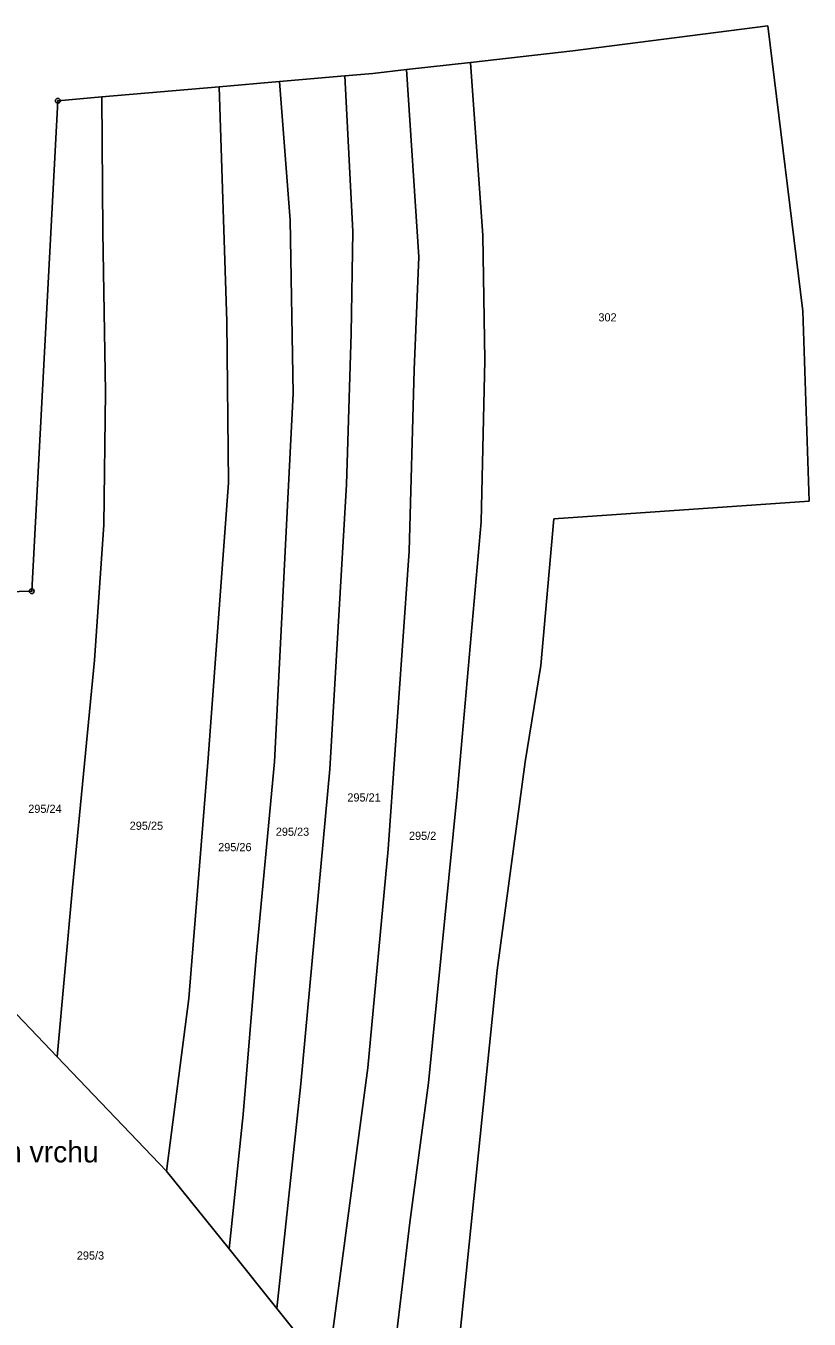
# Model space of a CAD drawing. Extents: x -701211 to -698780, y -1014269 to -1012378.
# Drawn here: x -699972 to -699808.9, y -1012668.8 to -1012399.3 of the extents above; entities that cross this region are included whole.
import ezdxf
from ezdxf.enums import TextEntityAlignment as Align

# ---------------------------------------------------------------- set-up
doc = ezdxf.new("R2010")
doc.units = 0
doc.header["$LTSCALE"] = 0.68
for name, color, linetype, lineweight in [('1', 7, 'Continuous', 25), ('7', 7, 'Continuous', 13), ('8', 7, 'Continuous', 25)]:
    doc.layers.add(name, color=color, linetype=linetype, lineweight=lineweight)
doc.layers.add('2', color=7, linetype='Continuous')

msp = doc.modelspace()

# ---------------------------------------------------------------- linework, layer by layer
at = {"layer": '1'}
for p, q in [((-699858.08, -1012404.5), (-699817.47, -1012399.33)), ((-699817.47, -1012399.33), (-699810.21, -1012458.75)), ((-699858.08, -1012404.5), (-699879.45, -1012406.93)), ((-699899.74, -1012409.23), (-699905.56, -1012409.74)), ((-699892.77, -1012408.44), (-699899.74, -1012409.23)), ((-699879.45, -1012406.93), (-699892.77, -1012408.44)), ((-699890.17, -1012447.47), (-699892.77, -1012408.44)), ((-699876.84, -1012442.99), (-699879.45, -1012406.93)), ((-699931.77, -1012412.02), (-699956.19, -1012414.14)), ((-699919.17, -1012410.92), (-699931.77, -1012412.02)), ((-699930.2, -1012460.96), (-699931.77, -1012412.02)), ((-699905.56, -1012409.74), (-699919.17, -1012410.92)), ((-699917.01, -1012439.8), (-699919.17, -1012410.92)), ((-699903.91, -1012442.15), (-699905.56, -1012409.74)), ((-699956.19, -1012414.14), (-699965.37, -1012414.94)), ((-699956.01, -1012442.23), (-699956.19, -1012414.14)), ((-699970.8, -1012517.14), (-699965.37, -1012414.94)), ((-699916.38, -1012475.93), (-699917.01, -1012439.8)), ((-699955.43, -1012475.63), (-699956.01, -1012442.23)), ((-699904.29, -1012463.45), (-699903.91, -1012442.15)), ((-699876.42, -1012469), (-699876.84, -1012442.99)), ((-699891.12, -1012470.98), (-699890.17, -1012447.47)), ((-699810.21, -1012458.75), (-699808.88, -1012498.34)), ((-699929.81, -1012494.55), (-699930.2, -1012460.96)), ((-699905.25, -1012494.93), (-699904.29, -1012463.45)), ((-699892.18, -1012508.8), (-699891.12, -1012470.98)), ((-699877.22, -1012502.66), (-699876.42, -1012469)), ((-699955.82, -1012503.27), (-699955.43, -1012475.63)), ((-699920.23, -1012552.7), (-699916.38, -1012475.93)), ((-699934.04, -1012551.94), (-699929.81, -1012494.55)), ((-699908.72, -1012554.24), (-699905.25, -1012494.93)), ((-699808.88, -1012498.34), (-699862.05, -1012502.04)), ((-699957.73, -1012531.48), (-699955.82, -1012503.27)), ((-699882.22, -1012559.38), (-699877.22, -1012502.66)), ((-699862.05, -1012502.04), (-699864.78, -1012532.63)), ((-699896.59, -1012570.89), (-699892.18, -1012508.8)), ((-699970.8, -1012517.14), (-699976.06, -1012517.29)), ((-699962.34, -1012578.9), (-699957.73, -1012531.48)), ((-699864.78, -1012532.63), (-699868.03, -1012552.72)), ((-699938.07, -1012602.03), (-699934.04, -1012551.94)), ((-699924.07, -1012593.39), (-699920.23, -1012552.7)), ((-699914.77, -1012619.79), (-699908.72, -1012554.24)), ((-699868.03, -1012552.72), (-699873.86, -1012596.11)), ((-699888.17, -1012619.55), (-699882.22, -1012559.38)), ((-699900.81, -1012616.48), (-699896.59, -1012570.89)), ((-699965.5, -1012614.17), (-699962.34, -1012578.9)), ((-699926.8, -1012626.17), (-699924.07, -1012593.39)), ((-699873.86, -1012596.11), (-699885.89, -1012714.16)), ((-699965.5, -1012614.17), (-699978.3, -1012600.8)), ((-699942.75, -1012637.95), (-699938.07, -1012602.03)), ((-699942.75, -1012637.95), (-699965.5, -1012614.17)), ((-699909.32, -1012680.3), (-699900.81, -1012616.48)), ((-699919.73, -1012666.62), (-699914.77, -1012619.79)), ((-699892.07, -1012648.65), (-699888.17, -1012619.55)), ((-699929.72, -1012654.18), (-699926.8, -1012626.17)), ((-699929.72, -1012654.18), (-699942.75, -1012637.95)), ((-699897.86, -1012697.94), (-699892.07, -1012648.65)), ((-699919.73, -1012666.62), (-699929.72, -1012654.18)), ((-699911.76, -1012676.55), (-699919.73, -1012666.62))]:
    msp.add_line(p, q, dxfattribs=at)
at = {"layer": '8'}
for centre, radius in [((-699965.37, -1012414.9399), 0.5), ((-699965.37, -1012414.9399), 0.0303), ((-699970.8, -1012517.1399), 0.5), ((-699970.8, -1012517.1399), 0.0303)]:
    msp.add_circle(centre, radius, dxfattribs=at)

# ---------------------------------------------------------------- texts
at = {"layer": '2'}
for s, p in [('302', (-699850.879, -1012460.915)), ('295/21', (-699901.59, -1012560.955)), ('295/24', (-699968.06, -1012563.315)), ('295/25', (-699946.93, -1012566.845)), ('295/23', (-699916.49, -1012568.095)), ('295/2', (-699889.39, -1012568.945)), ('295/26', (-699928.5, -1012571.305))]:
    msp.add_text(s, height=1.7, dxfattribs=at).set_placement(p, align=Align.CENTER)
msp.add_text('295/3', height=1.7, dxfattribs=at).set_placement((-699961.42, -1012656.405))
at = {"layer": '7'}
msp.add_text('Na plazském vrchu', height=4.4, dxfattribs=at).set_placement((-699981.88, -1012636.15), align=Align.CENTER)

doc.saveas('drawing.dxf')
